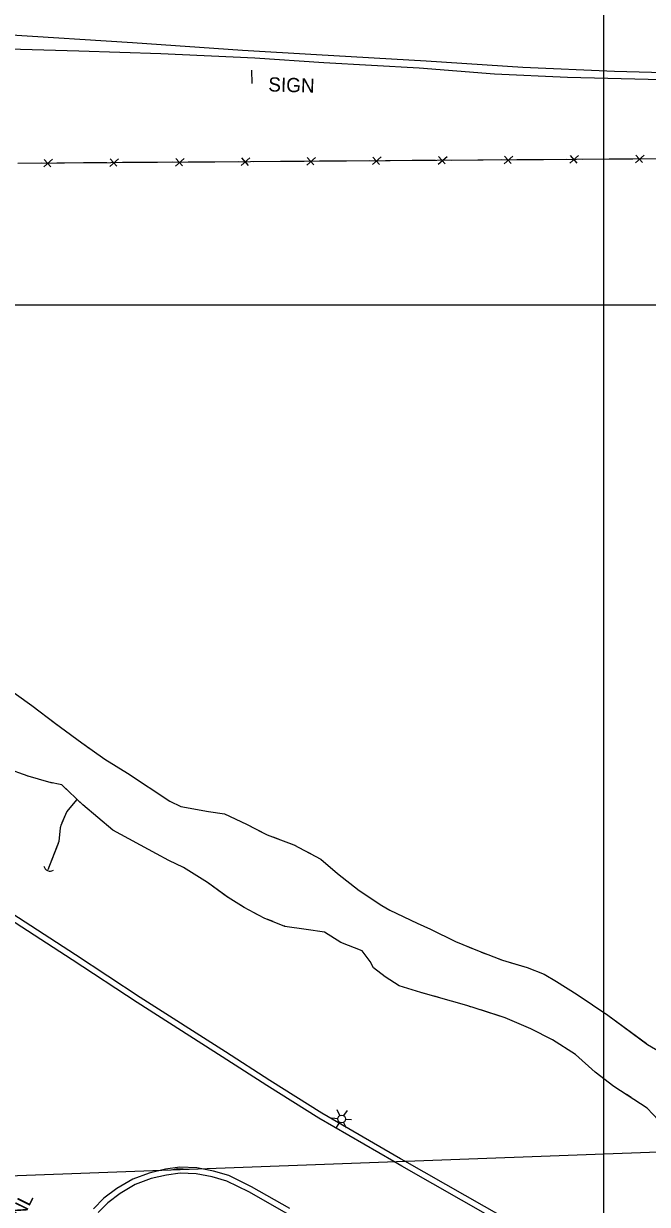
# Model space of a CAD drawing. Extents: x 353423 to 364002, y 127000 to 201942.
# Drawn here: x 360754.4 to 361018.4, y 147619.5 to 148118.9 of the extents above; entities that cross this region are included whole.
import ezdxf

# ---------------------------------------------------------------- set-up
doc = ezdxf.new("R2010")
doc.units = 0
for name, color, linetype in [('E_DTM_SlopeBottom', 7, 'Continuous'), ('E_DTM_SlopeTop', 7, 'Continuous'), ('E_LAND_BrushLine', 7, 'Continuous'), ('E_LAND_TreeLine', 7, 'Continuous'), ('E_RDWY_Gravel', 7, 'Continuous'), ('E_STRUCT_WingWall', 7, 'Continuous')]:
    doc.layers.add(name, color=color, linetype=linetype)

msp = doc.modelspace()

# ---------------------------------------------------------------- linework, layer by layer
at = {"layer": 'E_DTM_SlopeBottom'}
for p, q in [((360762.99, 148058.29), (360766.68, 148061.55)), ((360763.14, 148061.52), (360765.95, 148058.38)), ((360790.82, 148058.48), (360794.51, 148061.74)), ((360790.96, 148061.72), (360793.78, 148058.57)), ((360818.64, 148058.68), (360822.33, 148061.94)), ((360818.79, 148061.91), (360821.6, 148058.77)), ((360846.46, 148058.87), (360850.15, 148062.13)), ((360846.61, 148062.11), (360849.43, 148058.96)), ((360874.29, 148059.07), (360877.98, 148062.33)), ((360874.43, 148062.3), (360877.25, 148059.16)), ((360902.11, 148059.27), (360905.8, 148062.53)), ((360902.26, 148062.5), (360905.07, 148059.35)), ((360929.94, 148059.46), (360933.62, 148062.72)), ((360930.08, 148062.7), (360932.9, 148059.55)), ((360957.76, 148059.66), (360961.45, 148062.92)), ((360957.91, 148062.89), (360960.72, 148059.74)), ((360985.58, 148059.85), (360989.27, 148063.11)), ((360985.73, 148063.09), (360988.54, 148059.94)), ((361013.41, 148060.05), (361017.1, 148063.31)), ((361013.55, 148063.28), (361016.37, 148060.14))]:
    msp.add_line(p, q, dxfattribs=at)
for points in [[(360751.88, 148059.95), (361027.8, 148061.89), (361183.11, 147647.58)], [(360891, 148060.92), (360900.94, 148060.99)], [(360907.52, 148061.04), (360918.82, 148061.12)], [(360918.82, 148061.12), (360928.77, 148061.19)], [(360935.34, 148061.24), (360946.65, 148061.32)], [(360946.65, 148061.32), (360956.59, 148061.39)], [(360963.16, 148061.43), (360974.47, 148061.51)], [(360974.47, 148061.51), (360984.41, 148061.58)], [(360990.99, 148061.63), (361002.29, 148061.71)], [(361002.29, 148061.71), (361012.24, 148061.78)], [(360751.88, 148059.95), (360761.82, 148060.02)], [(360768.4, 148060.06), (360779.7, 148060.14)], [(360779.7, 148060.14), (360789.65, 148060.21)], [(360796.22, 148060.26), (360807.53, 148060.34)], [(360807.53, 148060.34), (360817.47, 148060.41)], [(360824.04, 148060.45), (360835.35, 148060.53)], [(360835.35, 148060.53), (360845.29, 148060.6)], [(360851.87, 148060.65), (360863.17, 148060.73)], [(360863.17, 148060.73), (360873.12, 148060.8)], [(360879.69, 148060.84), (360891, 148060.92)]]:
    msp.add_lwpolyline(points, dxfattribs=at)
msp.add_arc((360765.6, 147763.18), 2.73, 193.9942, 300.2338, dxfattribs=at)
at = {"layer": 'E_DTM_SlopeTop'}
for points in [[(360492.13, 148104.35), (360511.55, 148106.42), (360539.16, 148108.31), (360567.46, 148111.02), (360592.32, 148112.58), (360622.88, 148115.5), (360661.06, 148117.85), (360714.33, 148116.38), (360746.94, 148114.28), (360800.42, 148110.99), (360847.07, 148107.73), (360878.31, 148105.81), (360924.8, 148103.17), (360965.66, 148100.54), (361004.5, 148098.79), (361040.94, 148097.89)], [(361075.9, 148094.7), (361052.92, 148094.29), (361018.83, 148095.3), (360984.61, 148096.16), (360953.78, 148097.54), (360921.87, 148100.09), (360881.48, 148102.28), (360852.33, 148104.25), (360812.53, 148106.11), (360777.72, 148107.29), (360743.02, 148108.26), (360705.9, 148108.07), (360662.18, 148107.22), (360630.24, 148107.43), (360593.84, 148107.06), (360562.46, 148106.18), (360538.64, 148105.26), (360510.67, 148103.45), (360497.7, 148102.48), (360492.33, 148101.96)], [(360915.79, 147637.75), (360913.96, 147638.8), (360880.67, 147658.05), (360858.64, 147671.83), (360839.8, 147684), (360803.75, 147707.03), (360776.33, 147725.05), (360752.17, 147740.68), (360722.9, 147759.34), (360690.77, 147780.21), (360666.69, 147795.46), (360640.48, 147812.37), (360604.86, 147835.61), (360581.71, 147850.59), (360558.2, 147865.57), (360538.45, 147879.59), (360518.52, 147897.19), (360504.39, 147912.38), (360495.83, 147922.79), (360479.77, 147946.61), (360470.58, 147962.38), (360463.71, 147976.23)], [(360911.08, 147637.57), (360879.39, 147655.91), (360857.3, 147669.72), (360838.45, 147681.9), (360802.39, 147704.93), (360774.97, 147722.96), (360750.82, 147738.58), (360721.54, 147757.24), (360689.42, 147778.11), (360665.34, 147793.35), (360639.12, 147810.27), (360603.5, 147833.51), (360580.36, 147848.49), (360556.8, 147863.5), (360536.9, 147877.63), (360516.78, 147895.4), (360502.51, 147910.74), (360493.82, 147921.29), (360477.66, 147945.28), (360468.37, 147961.19), (360461.47, 147975.12)], [(361251.74, 147382.81), (361238.88, 147401.47), (361229.31, 147415.21), (361219.83, 147426.84), (361209.7, 147439.66), (361200.83, 147449.84), (361189.56, 147461.31), (361181.94, 147468.77), (361168.38, 147480.97), (361152.23, 147494.46), (361138.37, 147504.72), (361119.79, 147516.77), (361090.25, 147534.3), (361067.07, 147547.71), (361028.72, 147570.08), (360991.2, 147591.98), (360914.55, 147635.57), (360911.08, 147637.57)], [(361253.8, 147384.23), (361240.93, 147402.89), (361231.31, 147416.72), (361221.78, 147428.41), (361211.62, 147441.26), (361202.67, 147451.54), (361191.33, 147463.08), (361183.65, 147470.6), (361170.01, 147482.86), (361153.77, 147496.43), (361139.8, 147506.77), (361121.11, 147518.89), (361091.51, 147536.46), (361068.32, 147549.87), (361029.98, 147572.24), (360992.45, 147594.14), (360915.79, 147637.75)], [(360867.04, 147617.75), (360850.83, 147626.92), (360841.29, 147631.62), (360834.76, 147633.58), (360827.72, 147634.95), (360820.54, 147635.2), (360814.44, 147634.33), (360807.6, 147632.74), (360800.58, 147630.09), (360793.91, 147626.15), (360788.41, 147622.07), (360783.99, 147617.57)], [(360865.79, 147615.58), (360849.66, 147624.71), (360840.37, 147629.28), (360834.15, 147631.15), (360827.44, 147632.46), (360820.68, 147632.69), (360814.9, 147631.87), (360808.32, 147630.35), (360801.66, 147627.83), (360795.3, 147624.06), (360790.05, 147620.18), (360785.92, 147615.97)], [(360816.88, 147634.11), (360819.68, 147634.66), (360824.17, 147634.38)]]:
    msp.add_lwpolyline(points, dxfattribs=at)
at = {"layer": 'E_LAND_BrushLine'}
for p, q in [((360850.9, 148099.17), (360850.95, 148093.55)), ((360888.29, 147657.06), (360887.17, 147659.4)), ((360889.99, 147657), (360891.42, 147659.19)), ((360887.42, 147655.72), (360884.82, 147655.87)), ((360888.13, 147654.21), (360886.7, 147652.06)), ((360889.76, 147654.11), (360890.94, 147651.9)), ((360890.69, 147655.53), (360893.2, 147655.39))]:
    msp.add_line(p, q, dxfattribs=at)
msp.add_circle((360889.05, 147655.61), 1.64, dxfattribs=at)
at = {"layer": 'E_LAND_TreeLine'}
for p, q in [((361000, 147000), (361000, 149500)), ((361000, 147500), (361000, 149000)), ((358000, 148000), (363000, 148000)), ((359000, 148000), (363000, 148000)), ((360000, 148000), (362000, 148000)), ((361000, 145000), (361000, 148000))]:
    msp.add_line(p, q, dxfattribs=at)
at = {"layer": 'E_RDWY_Gravel'}
msp.add_lwpolyline([(360461.29, 147621.02), (361603.97, 147663.07)], dxfattribs=at)
msp.add_lwpolyline([(360461.29, 147621.02), (361603.97, 147663.07)], dxfattribs=at)
at = {"layer": 'E_STRUCT_WingWall'}
for points in [[(360727.72, 147848.56), (360738.88, 147843.78), (360745.81, 147839.05), (360757.93, 147830.55), (360767.94, 147822.94), (360778.98, 147814.74), (360788.7, 147807.86), (360798.33, 147801.89), (360816.33, 147789.98), (360821, 147787.72)], [(360727.72, 147848.56), (360738.88, 147843.78), (360745.81, 147839.05), (360757.93, 147830.55), (360762.01, 147827.44)], [(360810.62, 147767.79), (360792.17, 147777.81), (360779.42, 147788.42), (360770.61, 147796.89), (360765.06, 147798.04), (360756.29, 147800.56), (360746.79, 147803.93), (360738.84, 147809.36), (360735.1, 147813.28), (360730.52, 147818.22), (360722.84, 147822.07), (360717.9, 147824.06)], [(360766.46, 147824.07), (360767.94, 147822.94), (360768.69, 147822.38)], [(360773.17, 147819.05), (360775.41, 147817.39)], [(360779.91, 147814.08), (360782.19, 147812.47)], [(360786.75, 147809.24), (360788.7, 147807.86), (360798.33, 147801.89), (360816.33, 147789.98), (360821, 147787.72)], [(360758.67, 147799.88), (360756.29, 147800.56), (360756.03, 147800.66)], [(360766.66, 147797.71), (360765.06, 147798.04), (360763.98, 147798.35)], [(360773.68, 147793.94), (360771.68, 147795.85)], [(360764.73, 147761.17), (360769.45, 147773.06), (360769.94, 147778.65), (360770.27, 147779.93), (360772.63, 147785.45), (360777.02, 147790.73)], [(360770.7, 147780.95), (360772.63, 147785.45), (360777.02, 147790.73)], [(360810.62, 147767.79), (360792.17, 147777.81), (360779.42, 147788.42), (360777.66, 147790.11)], [(360821, 147787.72), (360832.58, 147785.62), (360839.45, 147784.69), (360848.76, 147780.3), (360857.51, 147775.81), (360868.71, 147771.62), (360880.24, 147765.55), (360887.25, 147759.43), (360896.45, 147752.17), (360906.01, 147745.84), (360909.4, 147743.98)], [(360821, 147787.72), (360832.58, 147785.62), (360839.45, 147784.69), (360848.76, 147780.3), (360855.26, 147776.96)], [(360769.73, 147776.24), (360769.8, 147777.06)], [(360769.95, 147778.68), (360770.15, 147779.45)], [(360764.73, 147761.17), (360769.11, 147772.22)], [(360769.51, 147773.79), (360769.58, 147774.61)], [(360859.84, 147774.94), (360862.18, 147774.06)], [(360866.88, 147772.31), (360868.71, 147771.62), (360869.2, 147771.37)], [(360897.64, 147726.67), (360888.72, 147730.22), (360881.78, 147734.56), (360874, 147735.72), (360864.94, 147737.07), (360856.26, 147740.59), (360847.75, 147745.02), (360840.91, 147749.3), (360832.17, 147755.59), (360826.59, 147759.17), (360822.13, 147761.93), (360815.83, 147764.93), (360810.62, 147767.79)], [(360840.7, 147749.45), (360832.17, 147755.59), (360826.59, 147759.17), (360822.13, 147761.93), (360815.83, 147764.93), (360810.62, 147767.79)], [(360873.63, 147769.03), (360875.84, 147767.87)], [(360880.27, 147765.52), (360887.25, 147759.43), (360896.45, 147752.17), (360906.01, 147745.84), (360909.4, 147743.98)], [(360846.88, 147745.56), (360844.82, 147746.85)], [(360853.32, 147742.12), (360851.16, 147743.24)], [(360909.4, 147743.98), (360921.02, 147738.48), (360926.57, 147735.91), (360937.2, 147730.71), (360947.23, 147726.54), (360957.16, 147722.72), (360967.55, 147719.72), (360974.81, 147716.82), (360980.03, 147713.78), (360988.77, 147708.31)], [(360909.4, 147743.98), (360921.02, 147738.48), (360926.57, 147735.91), (360937.2, 147730.71), (360937.97, 147730.39)], [(360859.96, 147739.09), (360857.71, 147740.01)], [(360897.64, 147726.67), (360888.72, 147730.22), (360881.78, 147734.56), (360874, 147735.72), (360864.94, 147737.07), (360864.48, 147737.26)], [(360978.34, 147689.08), (360969.13, 147693.74), (360958.29, 147698.38), (360941.99, 147703.61), (360922.6, 147709.11), (360913.41, 147711.96), (360907.5, 147715.68), (360902.5, 147719.58), (360901.11, 147722.15), (360897.64, 147726.67)], [(360923.94, 147708.73), (360922.6, 147709.11), (360913.41, 147711.96), (360907.5, 147715.68), (360902.5, 147719.58), (360901.11, 147722.15), (360897.64, 147726.67)], [(360942, 147728.71), (360944.02, 147727.88)], [(360948.05, 147726.22), (360950.09, 147725.44)], [(360954.16, 147723.87), (360956.2, 147723.09)], [(360960.37, 147721.8), (360967.55, 147719.72), (360974.81, 147716.82), (360980.03, 147713.78), (360988.77, 147708.31)], [(360930.51, 147706.86), (360928.32, 147707.48)], [(360988.77, 147708.31), (361001.69, 147699.5), (361018.55, 147687.15), (361031.1, 147679.73), (361043.47, 147671.95), (361051.83, 147667.62), (361059.68, 147663.11), (361072.79, 147655.8)], [(360988.77, 147708.31), (361001.69, 147699.5), (361018.08, 147687.49)], [(360937.07, 147705), (360934.88, 147705.62)], [(360943.61, 147703.09), (360941.99, 147703.61), (360941.44, 147703.76)], [(360978.34, 147689.08), (360969.13, 147693.74), (360958.29, 147698.38), (360947.95, 147701.7)], [(361005.57, 147668.49), (361004.25, 147669.35), (360996.38, 147675.4), (360987.99, 147682.87), (360978.34, 147689.08)], [(361035.68, 147642.16), (361027.93, 147650.03), (361018.41, 147660.13), (361004.25, 147669.35), (360996.38, 147675.4), (360987.99, 147682.87), (360978.34, 147689.08)], [(361011.51, 147664.63), (361009.53, 147665.92)], [(361017.44, 147660.77), (361015.46, 147662.05)]]:
    msp.add_lwpolyline(points, dxfattribs=at)

# ---------------------------------------------------------------- texts
at = {"layer": 'E_DTM_SlopeBottom'}
msp.add_text('INL', height=6, rotation=63.5817, dxfattribs=at).set_placement((360753.16, 147611.12))
at = {"layer": 'E_LAND_BrushLine'}
msp.add_text('SIGN', height=6, rotation=358.2653, dxfattribs=at).set_placement((360857.89, 148090.27))

doc.saveas('drawing.dxf')
